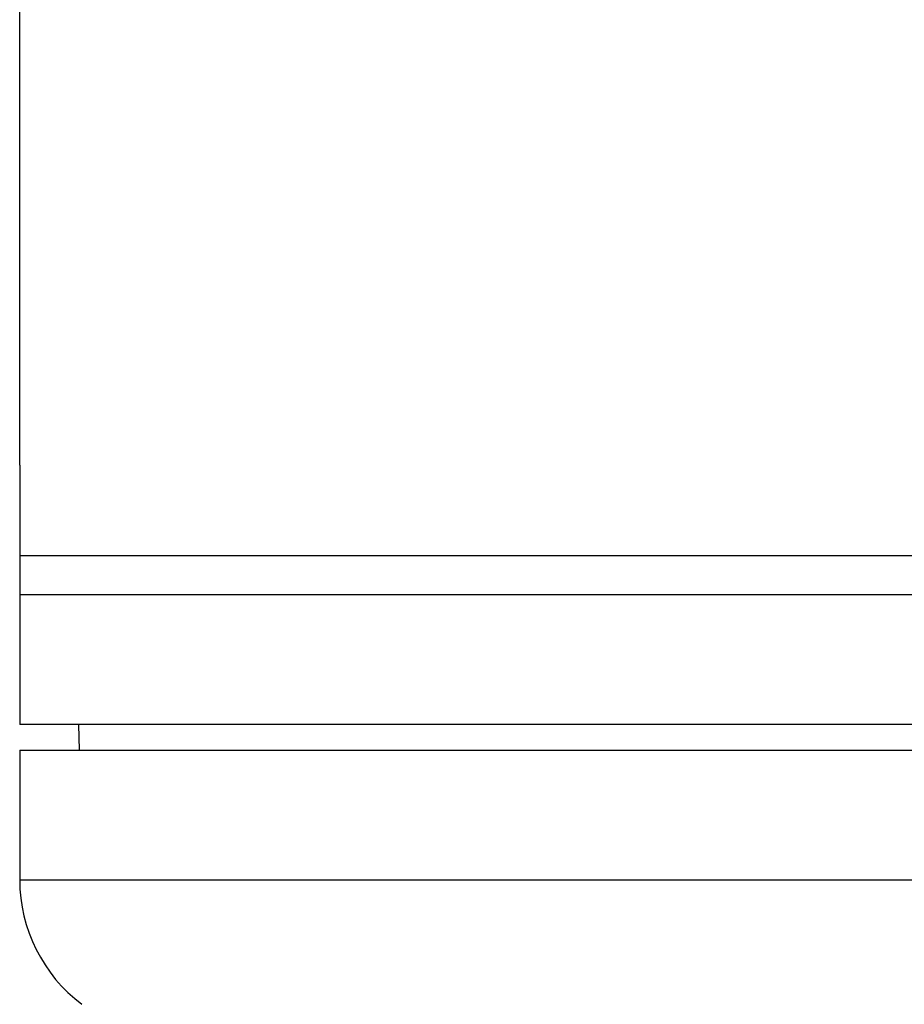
# Model space of a CAD drawing. Header units: millimetres. Extents: x 0 to 4378, y 0 to 2376.
# Tile 428 of 656: x 1405 to 1439, y 1151 to 1189. Entities that reach past the tile are written whole.
import ezdxf

# ---------------------------------------------------------------- set-up
doc = ezdxf.new("R2010")
doc.units = ezdxf.units.MM
doc.header["$LTSCALE"] = 0.2

# ---------------------------------------------------------------- blocks, each defined once
blk = doc.blocks.new('A$C078f5041')
for p, q in [((-207.4, 671.9), (-207.4, 691.666)), ((-207.398, 671.4), (-207.398, 668.4)), ((-89.4, 668.4), (-207.4, 668.4)), ((-207.4, 668.4), (-207.4, 661.9)), ((-89.4, 666.9), (-207.4, 666.9)), ((-89.4, 661.9), (-207.4, 661.9)), ((-205.095, 660.9), (-205.113, 661.9)), ((-207.4, 660.9), (-89.4, 660.9)), ((-207.4, 660.9), (-207.4, 655.9)), ((-207.4, 655.9), (-89.4, 655.9))]:
    blk.add_line(p, q)
blk.add_arc((-201.4, 655.9), 6, 180, 233.1301)
blk.add_open_spline([(-207.4, 671.9), (-207.4, 671.9), (-207.4, 671.899), (-207.4, 671.896), (-207.4, 671.894), (-207.4, 671.89), (-207.4, 671.885), (-207.4, 671.881), (-207.4, 671.877), (-207.4, 671.872), (-207.4, 671.865), (-207.4, 671.857), (-207.4, 671.849), (-207.4, 671.84), (-207.399, 671.83), (-207.399, 671.819), (-207.399, 671.81), (-207.399, 671.8), (-207.399, 671.79), (-207.399, 671.778), (-207.399, 671.765), (-207.399, 671.75), (-207.399, 671.736), (-207.399, 671.721), (-207.399, 671.705), (-207.399, 671.692), (-207.399, 671.679), (-207.398, 671.665), (-207.398, 671.648), (-207.398, 671.63), (-207.398, 671.611), (-207.398, 671.593), (-207.398, 671.574), (-207.398, 671.554), (-207.398, 671.539), (-207.398, 671.525), (-207.398, 671.51), (-207.398, 671.491), (-207.398, 671.473), (-207.398, 671.454), (-207.398, 671.436), (-207.398, 671.418), (-207.398, 671.4)], degree=3, knots=[0.5001155, 0.5001155, 0.5001155, 0.5001155, 0.5390175, 0.5390175, 0.5390175, 0.5780596, 0.5780596, 0.5780596, 0.6074676, 0.6074676, 0.6074676, 0.6457588, 0.6457588, 0.6457588, 0.6840617, 0.6840617, 0.6840617, 0.7149351, 0.7149351, 0.7149351, 0.7532271, 0.7532271, 0.7532271, 0.7915308, 0.7915308, 0.7915308, 0.8224051, 0.8224051, 0.8224051, 0.861439, 0.861439, 0.861439, 0.9004712, 0.9004712, 0.9004712, 0.9298767, 0.9298767, 0.9298767, 0.9658206, 0.9658206, 0.9658206, 1, 1, 1, 1])

msp = doc.modelspace()

# ---------------------------------------------------------------- block references
msp.add_blockref('A$C078f5041', (1612.144, 499.915))

doc.saveas('drawing.dxf')
